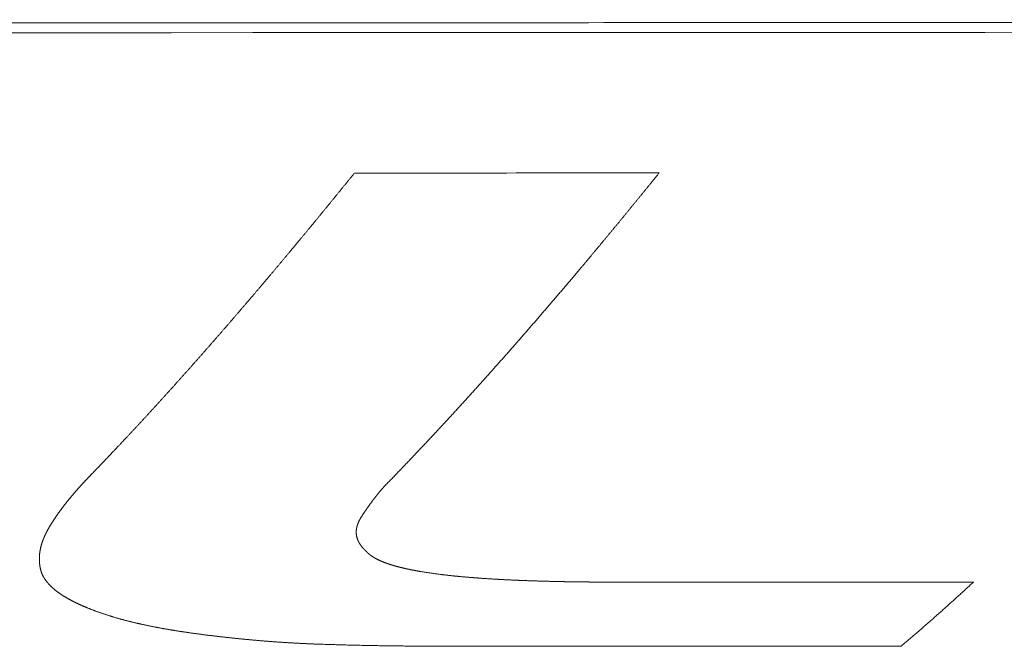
# Model space of a CAD drawing. Header units: millimetres. Extents: x 0 to 594, y 0 to 420.
# Tile 316 of 656: x 291.57 to 295.14, y 262.51 to 264.78. Entities that reach past the tile are written whole.
import ezdxf

# ---------------------------------------------------------------- set-up
doc = ezdxf.new("R2010")
doc.units = ezdxf.units.MM
doc.layers.add('1', color=7, linetype='Continuous', true_color=0xffffff)

msp = doc.modelspace()

# ---------------------------------------------------------------- linework, layer by layer
at = {"layer": '1', "color": 155, "linetype": 'Continuous', "lineweight": 13}
for points, knots in [([(282.0682, 264.7692), (283.6446, 264.7699), (286.7975, 264.7712), (291.1329, 264.773), (295.074, 264.7747), (299.4092, 264.7765), (304.5326, 264.7786), (310.0502, 264.7808), (315.1738, 264.7829), (318.3267, 264.7842), (319.9031, 264.7849)], [0, 0, 0, 0, 0.125, 0.25, 0.343754, 0.4375, 0.593746, 0.75, 0.875, 1, 1, 1, 1]), ([(291.8196, 263.1253), (291.8218, 263.1276), (291.8262, 263.1321), (291.8327, 263.1389), (291.8392, 263.1456), (291.8458, 263.1524), (291.8523, 263.1592), (291.8588, 263.166), (291.8654, 263.1728), (291.8719, 263.1797), (291.8784, 263.1865), (291.8849, 263.1934), (291.8915, 263.2002), (291.898, 263.2071), (291.9045, 263.214), (291.9111, 263.2209), (291.9176, 263.2278), (291.9241, 263.2347), (291.9307, 263.2417), (291.9372, 263.2486), (291.9438, 263.2556), (291.9503, 263.2625), (291.9568, 263.2695), (291.9634, 263.2765), (291.9699, 263.2835), (291.9764, 263.2905), (291.983, 263.2975), (291.9895, 263.3046), (291.9961, 263.3116), (292.0026, 263.3187), (292.0091, 263.3258), (292.0157, 263.3329), (292.0222, 263.3399), (292.0288, 263.3471), (292.0353, 263.3542), (292.0419, 263.3613), (292.0484, 263.3684), (292.0549, 263.3756), (292.0615, 263.3827), (292.068, 263.3899), (292.0746, 263.3971), (292.0811, 263.4043), (292.0877, 263.4115), (292.0942, 263.4187), (292.1008, 263.426), (292.1073, 263.4332), (292.1139, 263.4404), (292.1204, 263.4477), (292.127, 263.455), (292.1336, 263.4623), (292.1401, 263.4696), (292.1467, 263.4769), (292.1532, 263.4842), (292.1598, 263.4915), (292.1663, 263.4989), (292.1729, 263.5062), (292.1795, 263.5136), (292.186, 263.5209), (292.1926, 263.5283), (292.1992, 263.5357), (292.2057, 263.5431), (292.2123, 263.5505), (292.2189, 263.558), (292.2254, 263.5654), (292.232, 263.5729), (292.2386, 263.5803), (292.2451, 263.5878), (292.2517, 263.5953), (292.2583, 263.6028), (292.2649, 263.6103), (292.2714, 263.6178), (292.278, 263.6253), (292.2846, 263.6328), (292.2912, 263.6404), (292.2978, 263.648), (292.3043, 263.6555), (292.3109, 263.6631), (292.3175, 263.6707), (292.3241, 263.6783), (292.3307, 263.6859), (292.3373, 263.6935), (292.3439, 263.7012), (292.3505, 263.7088), (292.3571, 263.7164), (292.3637, 263.7241), (292.3702, 263.7318), (292.3768, 263.7395), (292.3834, 263.7472), (292.39, 263.7549), (292.3967, 263.7626), (292.4033, 263.7703), (292.4099, 263.778), (292.4165, 263.7858), (292.4231, 263.7936), (292.4297, 263.8013), (292.4363, 263.8091), (292.4429, 263.8169), (292.4495, 263.8247), (292.4561, 263.8325), (292.4628, 263.8403), (292.4694, 263.8482), (292.476, 263.856), (292.4826, 263.8638), (292.4892, 263.8717), (292.4959, 263.8796), (292.5025, 263.8875), (292.5091, 263.8954), (292.5158, 263.9033), (292.5224, 263.9112), (292.529, 263.9191), (292.5357, 263.927), (292.5423, 263.935), (292.549, 263.9429), (292.5556, 263.9509), (292.5622, 263.9589), (292.5689, 263.9668), (292.5755, 263.9748), (292.5822, 263.9828), (292.5888, 263.9908), (292.5955, 263.9989), (292.6021, 264.0069), (292.6088, 264.015), (292.6155, 264.023), (292.6221, 264.0311), (292.6288, 264.0391), (292.6355, 264.0472), (292.6421, 264.0553), (292.6488, 264.0634), (292.6555, 264.0715), (292.6621, 264.0797), (292.6688, 264.0878), (292.6755, 264.0959), (292.6822, 264.1041), (292.6888, 264.1122), (292.6955, 264.1204), (292.7022, 264.1286), (292.7089, 264.1368), (292.7156, 264.145), (292.7223, 264.1532), (292.729, 264.1614), (292.7357, 264.1697), (292.7424, 264.1779), (292.7491, 264.1861), (292.7558, 264.1944), (292.7625, 264.2027), (292.7692, 264.2109), (292.7759, 264.2192), (292.7804, 264.2248), (292.7826, 264.2275)], [0, 0, 0, 0, 0.006849, 0.013699, 0.020548, 0.027397, 0.034247, 0.041096, 0.047945, 0.054795, 0.061644, 0.068493, 0.075343, 0.082192, 0.089041, 0.095891, 0.10274, 0.10959, 0.116439, 0.123288, 0.130138, 0.136987, 0.143836, 0.150686, 0.157535, 0.164385, 0.171234, 0.178083, 0.184933, 0.191782, 0.198632, 0.205481, 0.21233, 0.21918, 0.226029, 0.232879, 0.239728, 0.246577, 0.253427, 0.260276, 0.267125, 0.273975, 0.280824, 0.287674, 0.294523, 0.301372, 0.308222, 0.315071, 0.321921, 0.32877, 0.335619, 0.342469, 0.349318, 0.356168, 0.363017, 0.369866, 0.376716, 0.383565, 0.390414, 0.397264, 0.404113, 0.410962, 0.417812, 0.424661, 0.431511, 0.43836, 0.445209, 0.452059, 0.458908, 0.465757, 0.472607, 0.479456, 0.486305, 0.493155, 0.500004, 0.506853, 0.513703, 0.520552, 0.527401, 0.534251, 0.5411, 0.547949, 0.554798, 0.561648, 0.568497, 0.575346, 0.582196, 0.589045, 0.595894, 0.602743, 0.609593, 0.616442, 0.623291, 0.630141, 0.63699, 0.643839, 0.650688, 0.657538, 0.664387, 0.671236, 0.678085, 0.684935, 0.691784, 0.698633, 0.705482, 0.712332, 0.719181, 0.72603, 0.732879, 0.739729, 0.746578, 0.753427, 0.760276, 0.767125, 0.773975, 0.780824, 0.787673, 0.794522, 0.801372, 0.808221, 0.81507, 0.821919, 0.828769, 0.835618, 0.842467, 0.849316, 0.856165, 0.863015, 0.869864, 0.876713, 0.883562, 0.890412, 0.897261, 0.90411, 0.910959, 0.917809, 0.924658, 0.931507, 0.938356, 0.945206, 0.952055, 0.958904, 0.965754, 0.972603, 0.979452, 0.986301, 0.993151, 1, 1, 1, 1]), ([(293.89, 264.2281), (293.8879, 264.2255), (293.8838, 264.2204), (293.8776, 264.2127), (293.8714, 264.205), (293.8652, 264.1974), (293.859, 264.1897), (293.8528, 264.1821), (293.8466, 264.1745), (293.8403, 264.1669), (293.8341, 264.1592), (293.8279, 264.1516), (293.8218, 264.144), (293.8156, 264.1365), (293.8094, 264.1289), (293.8032, 264.1213), (293.797, 264.1137), (293.7908, 264.1062), (293.7846, 264.0986), (293.7784, 264.0911), (293.7722, 264.0836), (293.7661, 264.076), (293.7599, 264.0685), (293.7537, 264.061), (293.7475, 264.0535), (293.7414, 264.046), (293.7352, 264.0386), (293.729, 264.0311), (293.7228, 264.0236), (293.7167, 264.0162), (293.7105, 264.0087), (293.7043, 264.0013), (293.6982, 263.9939), (293.692, 263.9864), (293.6859, 263.979), (293.6797, 263.9716), (293.6736, 263.9642), (293.6674, 263.9569), (293.6612, 263.9495), (293.6551, 263.9421), (293.6489, 263.9348), (293.6428, 263.9274), (293.6367, 263.9201), (293.6305, 263.9127), (293.6244, 263.9054), (293.6182, 263.8981), (293.6121, 263.8908), (293.6059, 263.8835), (293.5998, 263.8762), (293.5937, 263.8689), (293.5875, 263.8616), (293.5814, 263.8544), (293.5753, 263.8471), (293.5691, 263.8399), (293.563, 263.8326), (293.5569, 263.8254), (293.5508, 263.8182), (293.5446, 263.811), (293.5385, 263.8038), (293.5324, 263.7966), (293.5263, 263.7894), (293.5201, 263.7822), (293.514, 263.7751), (293.5079, 263.7679), (293.5018, 263.7608), (293.4957, 263.7536), (293.4896, 263.7465), (293.4835, 263.7394), (293.4773, 263.7323), (293.4712, 263.7252), (293.4651, 263.7181), (293.459, 263.711), (293.4529, 263.7039), (293.4468, 263.6968), (293.4407, 263.6898), (293.4346, 263.6827), (293.4285, 263.6757), (293.4224, 263.6687), (293.4163, 263.6616), (293.4102, 263.6546), (293.4041, 263.6476), (293.398, 263.6406), (293.3919, 263.6337), (293.3858, 263.6267), (293.3797, 263.6197), (293.3737, 263.6128), (293.3676, 263.6058), (293.3615, 263.5989), (293.3554, 263.5919), (293.3493, 263.585), (293.3432, 263.5781), (293.3371, 263.5712), (293.331, 263.5643), (293.325, 263.5574), (293.3189, 263.5506), (293.3128, 263.5437), (293.3067, 263.5368), (293.3006, 263.53), (293.2946, 263.5232), (293.2885, 263.5163), (293.2824, 263.5095), (293.2763, 263.5027), (293.2703, 263.4959), (293.2642, 263.4891), (293.2581, 263.4823), (293.2521, 263.4756), (293.246, 263.4688), (293.2399, 263.4621), (293.2338, 263.4553), (293.2278, 263.4486), (293.2217, 263.4419), (293.2156, 263.4351), (293.2096, 263.4284), (293.2035, 263.4217), (293.1975, 263.4151), (293.1914, 263.4084), (293.1853, 263.4017), (293.1793, 263.3951), (293.1732, 263.3884), (293.1672, 263.3818), (293.1611, 263.3751), (293.155, 263.3685), (293.149, 263.3619), (293.1429, 263.3553), (293.1369, 263.3487), (293.1308, 263.3422), (293.1248, 263.3356), (293.1187, 263.329), (293.1126, 263.3225), (293.1066, 263.3159), (293.1005, 263.3094), (293.0945, 263.3029), (293.0884, 263.2964), (293.0824, 263.2899), (293.0763, 263.2834), (293.0703, 263.2769), (293.0642, 263.2704), (293.0582, 263.264), (293.0521, 263.2575), (293.0461, 263.2511), (293.0401, 263.2446), (293.034, 263.2382), (293.028, 263.2318), (293.0219, 263.2254), (293.0159, 263.219), (293.0098, 263.2126), (293.0038, 263.2062), (292.9998, 263.202), (292.9977, 263.1999)], [0, 0, 0, 0, 0.006849, 0.013699, 0.020548, 0.027397, 0.034247, 0.041096, 0.047945, 0.054794, 0.061644, 0.068493, 0.075342, 0.082191, 0.089041, 0.09589, 0.102739, 0.109588, 0.116438, 0.123287, 0.130136, 0.136986, 0.143835, 0.150684, 0.157533, 0.164383, 0.171232, 0.178081, 0.18493, 0.191779, 0.198629, 0.205478, 0.212327, 0.219176, 0.226026, 0.232875, 0.239724, 0.246573, 0.253423, 0.260272, 0.267121, 0.27397, 0.28082, 0.287669, 0.294518, 0.301367, 0.308217, 0.315066, 0.321915, 0.328764, 0.335614, 0.342463, 0.349312, 0.356162, 0.363011, 0.36986, 0.376709, 0.383559, 0.390408, 0.397257, 0.404107, 0.410956, 0.417805, 0.424654, 0.431504, 0.438353, 0.445202, 0.452052, 0.458901, 0.46575, 0.4726, 0.479449, 0.486298, 0.493147, 0.499997, 0.506846, 0.513695, 0.520545, 0.527394, 0.534243, 0.541093, 0.547942, 0.554791, 0.561641, 0.56849, 0.575339, 0.582189, 0.589038, 0.595887, 0.602737, 0.609586, 0.616436, 0.623285, 0.630134, 0.636984, 0.643833, 0.650682, 0.657532, 0.664381, 0.67123, 0.67808, 0.684929, 0.691779, 0.698628, 0.705477, 0.712327, 0.719176, 0.726025, 0.732875, 0.739724, 0.746574, 0.753423, 0.760272, 0.767122, 0.773971, 0.780821, 0.78767, 0.794519, 0.801369, 0.808218, 0.815067, 0.821917, 0.828766, 0.835616, 0.842465, 0.849314, 0.856164, 0.863013, 0.869862, 0.876712, 0.883561, 0.890411, 0.89726, 0.904109, 0.910959, 0.917808, 0.924657, 0.931507, 0.938356, 0.945205, 0.952055, 0.958904, 0.965753, 0.972603, 0.979452, 0.986301, 0.993151, 1, 1, 1, 1]), ([(292.9977, 263.1999), (292.9959, 263.1979), (292.9922, 263.194), (292.9866, 263.1881), (292.981, 263.1822), (292.9754, 263.1764), (292.9699, 263.1705), (292.9643, 263.1647), (292.9587, 263.1589), (292.9532, 263.153), (292.9476, 263.1472), (292.942, 263.1414), (292.9364, 263.1356), (292.9309, 263.1298), (292.9253, 263.1241), (292.9197, 263.1183), (292.9141, 263.1125), (292.9084, 263.1068), (292.9028, 263.1011), (292.899, 263.0973), (292.8971, 263.0954)], [0, 0, 0, 0, 0.055556, 0.111111, 0.166667, 0.222223, 0.277779, 0.333334, 0.38889, 0.444446, 0.500002, 0.555558, 0.611113, 0.666669, 0.722224, 0.777779, 0.833334, 0.888889, 0.944445, 1, 1, 1, 1]), ([(291.6737, 262.941), (291.6741, 262.9417), (291.675, 262.9432), (291.6763, 262.9454), (291.6777, 262.9476), (291.679, 262.9498), (291.6803, 262.952), (291.6817, 262.9541), (291.6831, 262.9563), (291.6845, 262.9585), (291.6858, 262.9607), (291.6873, 262.9629), (291.6887, 262.9651), (291.6901, 262.9673), (291.6915, 262.9695), (291.693, 262.9716), (291.6944, 262.9738), (291.6959, 262.976), (291.6974, 262.9782), (291.6989, 262.9804), (291.7004, 262.9826), (291.7019, 262.9847), (291.7034, 262.9869), (291.7049, 262.9891), (291.7065, 262.9913), (291.708, 262.9935), (291.7096, 262.9956), (291.7111, 262.9978), (291.7127, 263), (291.7143, 263.0022), (291.7159, 263.0044), (291.7175, 263.0065), (291.7191, 263.0087), (291.7208, 263.0109), (291.7224, 263.0131), (291.724, 263.0152), (291.7257, 263.0174), (291.7274, 263.0196), (291.7291, 263.0218), (291.7307, 263.0239), (291.7324, 263.0261), (291.7341, 263.0283), (291.7359, 263.0304), (291.7376, 263.0326), (291.7393, 263.0348), (291.741, 263.037), (291.7428, 263.0391), (291.7446, 263.0413), (291.7463, 263.0435), (291.7481, 263.0456), (291.7499, 263.0478), (291.7517, 263.05), (291.7535, 263.0521), (291.7553, 263.0543), (291.7571, 263.0565), (291.7589, 263.0586), (291.7608, 263.0608), (291.7626, 263.0629), (291.7645, 263.0651), (291.7663, 263.0673), (291.7682, 263.0694), (291.7701, 263.0716), (291.772, 263.0737), (291.7739, 263.0759), (291.7758, 263.0781), (291.7777, 263.0802), (291.7796, 263.0824), (291.7815, 263.0845), (291.7835, 263.0867), (291.7854, 263.0888), (291.7874, 263.091), (291.7893, 263.0931), (291.7913, 263.0953), (291.7933, 263.0974), (291.7953, 263.0996), (291.7973, 263.1017), (291.7993, 263.1039), (291.8013, 263.106), (291.8033, 263.1082), (291.8053, 263.1103), (291.8073, 263.1125), (291.8094, 263.1146), (291.8114, 263.1168), (291.8134, 263.1189), (291.8155, 263.1211), (291.8176, 263.1232), (291.8189, 263.1246), (291.8196, 263.1253)], [0, 0, 0, 0, 0.011764, 0.023528, 0.035292, 0.047055, 0.058818, 0.070581, 0.082343, 0.094105, 0.105867, 0.117628, 0.12939, 0.141151, 0.152912, 0.164673, 0.176434, 0.188195, 0.199956, 0.211717, 0.223477, 0.235238, 0.246999, 0.25876, 0.270521, 0.282283, 0.294044, 0.305805, 0.317567, 0.329329, 0.341091, 0.352853, 0.364615, 0.376377, 0.38814, 0.399903, 0.411666, 0.423429, 0.435192, 0.446956, 0.45872, 0.470484, 0.482249, 0.494013, 0.505778, 0.517543, 0.529308, 0.541074, 0.55284, 0.564606, 0.576372, 0.588138, 0.599905, 0.611672, 0.623439, 0.635206, 0.646973, 0.658741, 0.670508, 0.682276, 0.694044, 0.705812, 0.71758, 0.729349, 0.741117, 0.752885, 0.764654, 0.776422, 0.78819, 0.799959, 0.811727, 0.823496, 0.835264, 0.847032, 0.8588, 0.870568, 0.882336, 0.894104, 0.905871, 0.917638, 0.929405, 0.941172, 0.952938, 0.964704, 0.97647, 0.988235, 1, 1, 1, 1]), ([(292.8971, 263.0954), (292.8967, 263.0949), (292.8957, 263.0939), (292.8943, 263.0923), (292.8929, 263.0908), (292.8915, 263.0893), (292.8901, 263.0878), (292.8887, 263.0863), (292.8873, 263.0848), (292.886, 263.0833), (292.8846, 263.0817), (292.8833, 263.0802), (292.8819, 263.0787), (292.8806, 263.0772), (292.8793, 263.0756), (292.878, 263.0741), (292.8767, 263.0726), (292.8754, 263.071), (292.8741, 263.0695), (292.8728, 263.068), (292.8716, 263.0664), (292.8703, 263.0649), (292.8691, 263.0634), (292.8678, 263.0618), (292.8666, 263.0603), (292.8653, 263.0588), (292.8641, 263.0572), (292.8629, 263.0557), (292.8617, 263.0541), (292.8605, 263.0526), (292.8593, 263.0511), (292.8581, 263.0495), (292.8569, 263.048), (292.8557, 263.0464), (292.8545, 263.0449), (292.8534, 263.0433), (292.8522, 263.0418), (292.851, 263.0402), (292.8499, 263.0387), (292.8487, 263.0372), (292.8476, 263.0356), (292.8464, 263.0341), (292.8453, 263.0325), (292.8441, 263.031), (292.843, 263.0294), (292.8419, 263.0279), (292.8407, 263.0263), (292.8396, 263.0248), (292.8385, 263.0232), (292.8374, 263.0217), (292.8363, 263.0201), (292.8352, 263.0186), (292.8341, 263.017), (292.833, 263.0155), (292.8319, 263.0139), (292.8308, 263.0124), (292.8297, 263.0108), (292.8286, 263.0093), (292.8276, 263.0077), (292.8265, 263.0062), (292.8254, 263.0047), (292.8244, 263.0031), (292.8233, 263.0016), (292.8222, 263), (292.8212, 262.9985), (292.8201, 262.9969), (292.8191, 262.9954), (292.818, 262.9938), (292.817, 262.9923), (292.816, 262.9907), (292.8149, 262.9892), (292.8139, 262.9876), (292.8129, 262.9861), (292.8119, 262.9845), (292.8108, 262.983), (292.8098, 262.9814), (292.8091, 262.9804), (292.8088, 262.9799)], [0, 0, 0, 0, 0.013333, 0.026666, 0.039998, 0.05333, 0.066661, 0.079992, 0.093322, 0.106653, 0.119983, 0.133314, 0.146644, 0.159975, 0.173306, 0.186637, 0.199968, 0.2133, 0.226632, 0.239964, 0.253297, 0.26663, 0.279964, 0.293298, 0.306632, 0.319967, 0.333302, 0.346638, 0.359974, 0.37331, 0.386646, 0.399983, 0.413319, 0.426656, 0.439993, 0.45333, 0.466666, 0.480003, 0.493339, 0.506675, 0.520011, 0.533347, 0.546682, 0.560017, 0.573352, 0.586686, 0.600021, 0.613355, 0.626689, 0.640022, 0.653356, 0.666689, 0.680023, 0.693356, 0.706689, 0.720022, 0.733355, 0.746688, 0.76002, 0.773353, 0.786686, 0.800018, 0.813351, 0.826683, 0.840015, 0.853348, 0.86668, 0.880012, 0.893344, 0.906676, 0.920008, 0.933341, 0.946672, 0.960004, 0.973336, 0.986668, 1, 1, 1, 1]), ([(292.8088, 262.9799), (292.8086, 262.9795), (292.8081, 262.9788), (292.8074, 262.9777), (292.8067, 262.9767), (292.8061, 262.9756), (292.8054, 262.9745), (292.8048, 262.9734), (292.8041, 262.9723), (292.8035, 262.9712), (292.8029, 262.9701), (292.8023, 262.969), (292.8017, 262.9679), (292.8011, 262.9669), (292.8006, 262.9658), (292.8, 262.9647), (292.7995, 262.9636), (292.7989, 262.9625), (292.7984, 262.9614), (292.7979, 262.9603), (292.7974, 262.9592), (292.7969, 262.9581), (292.7965, 262.9569), (292.796, 262.9558), (292.7956, 262.9547), (292.7952, 262.9536), (292.7948, 262.9525), (292.7944, 262.9514), (292.794, 262.9503), (292.7936, 262.9492), (292.7932, 262.9481), (292.7929, 262.947), (292.7926, 262.9459), (292.7923, 262.9447), (292.792, 262.9436), (292.7917, 262.9425), (292.7914, 262.9414), (292.7911, 262.9403), (292.7909, 262.9392), (292.7907, 262.9381), (292.7905, 262.937), (292.7903, 262.9358), (292.7901, 262.9347), (292.7899, 262.9336), (292.7898, 262.9325), (292.7896, 262.9314), (292.7895, 262.9303), (292.7894, 262.9292), (292.7893, 262.928), (292.7892, 262.9269), (292.7892, 262.9258), (292.7891, 262.9247), (292.7891, 262.9236), (292.7891, 262.9225), (292.7891, 262.9214), (292.7892, 262.9203), (292.7892, 262.9191), (292.7893, 262.918), (292.7893, 262.9169), (292.7894, 262.9158), (292.7895, 262.9147), (292.7897, 262.9136), (292.7898, 262.9125), (292.79, 262.9114), (292.7902, 262.9103), (292.7904, 262.9092), (292.7906, 262.9081), (292.7908, 262.907), (292.7911, 262.9059), (292.7914, 262.9048), (292.7916, 262.9037), (292.792, 262.9026), (292.7923, 262.9015), (292.7926, 262.9004), (292.793, 262.8993), (292.7933, 262.8982), (292.7937, 262.8971), (292.7941, 262.896), (292.7946, 262.8949), (292.795, 262.8938), (292.7955, 262.8928), (292.7959, 262.8917), (292.7964, 262.8906), (292.7969, 262.8895), (292.7975, 262.8885), (292.798, 262.8874), (292.7986, 262.8863), (292.7991, 262.8853), (292.7997, 262.8842), (292.8003, 262.8831), (292.801, 262.8821), (292.8016, 262.881), (292.8023, 262.88), (292.8029, 262.8789), (292.8036, 262.8779), (292.8043, 262.8768), (292.805, 262.8758), (292.8058, 262.8747), (292.8065, 262.8737), (292.8073, 262.8727), (292.8081, 262.8716), (292.8089, 262.8706), (292.8097, 262.8696), (292.8105, 262.8686), (292.8114, 262.8675), (292.8122, 262.8665), (292.8131, 262.8655), (292.814, 262.8645), (292.8149, 262.8635), (292.8158, 262.8625), (292.8168, 262.8615), (292.8177, 262.8605), (292.8187, 262.8596), (292.8197, 262.8586), (292.8207, 262.8576), (292.8217, 262.8566), (292.8227, 262.8556), (292.8238, 262.8547), (292.8248, 262.8537), (292.8259, 262.8528), (292.8266, 262.8521), (292.827, 262.8518)], [0, 0, 0, 0, 0.008409, 0.01682, 0.025233, 0.033648, 0.042066, 0.050484, 0.058904, 0.067326, 0.075748, 0.084171, 0.092595, 0.101019, 0.109444, 0.117869, 0.126294, 0.134718, 0.143143, 0.151567, 0.15999, 0.168413, 0.176835, 0.185256, 0.193676, 0.202095, 0.210513, 0.21893, 0.227345, 0.235759, 0.244172, 0.252583, 0.260992, 0.2694, 0.277807, 0.286211, 0.294614, 0.303016, 0.311416, 0.319814, 0.32821, 0.336606, 0.344999, 0.353391, 0.361782, 0.370171, 0.378559, 0.386946, 0.395332, 0.403716, 0.4121, 0.420483, 0.428866, 0.437248, 0.44563, 0.454011, 0.462393, 0.470775, 0.479157, 0.48754, 0.495923, 0.504308, 0.512694, 0.521081, 0.529469, 0.537858, 0.546249, 0.55464, 0.563033, 0.571427, 0.579822, 0.588218, 0.596615, 0.605013, 0.613412, 0.621812, 0.630213, 0.638614, 0.647017, 0.65542, 0.663824, 0.672229, 0.680635, 0.689041, 0.697447, 0.705854, 0.714262, 0.72267, 0.731078, 0.739487, 0.747896, 0.756305, 0.764714, 0.773124, 0.781533, 0.789942, 0.798352, 0.806761, 0.815169, 0.823578, 0.831986, 0.840394, 0.848802, 0.857208, 0.865615, 0.874021, 0.882426, 0.89083, 0.899234, 0.907636, 0.916038, 0.924439, 0.932839, 0.941238, 0.949636, 0.958033, 0.966429, 0.974824, 0.983217, 0.991609, 1, 1, 1, 1]), ([(291.6434, 262.782), (291.6433, 262.7824), (291.6431, 262.7833), (291.6427, 262.7846), (291.6424, 262.7859), (291.642, 262.7872), (291.6417, 262.7885), (291.6414, 262.7899), (291.6411, 262.7912), (291.6409, 262.7925), (291.6406, 262.7938), (291.6403, 262.7951), (291.6401, 262.7964), (291.6398, 262.7978), (291.6396, 262.7991), (291.6394, 262.8004), (291.6392, 262.8017), (291.639, 262.8031), (291.6388, 262.8044), (291.6387, 262.8057), (291.6385, 262.807), (291.6384, 262.8084), (291.6382, 262.8097), (291.6381, 262.811), (291.638, 262.8123), (291.6379, 262.8137), (291.6378, 262.815), (291.6377, 262.8163), (291.6377, 262.8177), (291.6376, 262.819), (291.6376, 262.8203), (291.6375, 262.8217), (291.6375, 262.823), (291.6375, 262.8244), (291.6375, 262.8257), (291.6375, 262.827), (291.6375, 262.8284), (291.6376, 262.8297), (291.6376, 262.831), (291.6377, 262.8324), (291.6377, 262.8337), (291.6378, 262.8351), (291.6379, 262.8364), (291.638, 262.8378), (291.6381, 262.8391), (291.6382, 262.8404), (291.6383, 262.8418), (291.6384, 262.8431), (291.6386, 262.8445), (291.6387, 262.8458), (291.6389, 262.8472), (291.6391, 262.8485), (291.6393, 262.8498), (291.6395, 262.8512), (291.6397, 262.8525), (291.6399, 262.8539), (291.6401, 262.8552), (291.6403, 262.8566), (291.6406, 262.8579), (291.6408, 262.8593), (291.6411, 262.8606), (291.6414, 262.862), (291.6417, 262.8633), (291.642, 262.8646), (291.6423, 262.866), (291.6426, 262.8673), (291.6429, 262.8687), (291.6433, 262.87), (291.6436, 262.8714), (291.644, 262.8727), (291.6443, 262.8741), (291.6447, 262.8754), (291.6451, 262.8768), (291.6455, 262.8781), (291.6459, 262.8794), (291.6463, 262.8808), (291.6467, 262.8821), (291.6471, 262.8835), (291.6476, 262.8848), (291.648, 262.8862), (291.6485, 262.8875), (291.6489, 262.8889), (291.6494, 262.8902), (291.6499, 262.8915), (291.6504, 262.8929), (291.6509, 262.8942), (291.6514, 262.8956), (291.6519, 262.8969), (291.6525, 262.8983), (291.653, 262.8996), (291.6535, 262.9009), (291.6541, 262.9023), (291.6547, 262.9036), (291.6552, 262.905), (291.6558, 262.9063), (291.6564, 262.9076), (291.657, 262.909), (291.6576, 262.9103), (291.6582, 262.9117), (291.6588, 262.913), (291.6595, 262.9143), (291.6601, 262.9157), (291.6608, 262.917), (291.6614, 262.9184), (291.6621, 262.9197), (291.6627, 262.921), (291.6634, 262.9224), (291.6641, 262.9237), (291.6648, 262.925), (291.6655, 262.9264), (291.6662, 262.9277), (291.6669, 262.929), (291.6676, 262.9304), (291.6684, 262.9317), (291.6691, 262.933), (291.6699, 262.9344), (291.6706, 262.9357), (291.6714, 262.937), (291.6722, 262.9384), (291.6729, 262.9397), (291.6735, 262.9406), (291.6737, 262.941)], [0, 0, 0, 0, 0.008403, 0.016805, 0.025208, 0.03361, 0.042012, 0.050414, 0.058815, 0.067217, 0.075619, 0.08402, 0.092422, 0.100823, 0.109224, 0.117626, 0.126028, 0.134429, 0.142831, 0.151233, 0.159634, 0.168036, 0.176439, 0.184841, 0.193243, 0.201646, 0.210048, 0.218451, 0.226854, 0.235257, 0.243661, 0.252064, 0.260468, 0.268871, 0.277275, 0.285679, 0.294083, 0.302488, 0.310892, 0.319297, 0.327701, 0.336106, 0.344511, 0.352916, 0.361321, 0.369726, 0.378131, 0.386536, 0.394941, 0.403345, 0.41175, 0.420155, 0.42856, 0.436964, 0.445369, 0.453773, 0.462177, 0.470581, 0.478985, 0.487388, 0.495792, 0.504194, 0.512597, 0.520999, 0.529401, 0.537803, 0.546204, 0.554606, 0.563007, 0.571408, 0.579809, 0.58821, 0.596611, 0.605013, 0.613414, 0.621815, 0.630216, 0.638617, 0.647019, 0.65542, 0.663822, 0.672224, 0.680626, 0.689028, 0.69743, 0.705833, 0.714235, 0.722638, 0.731041, 0.739444, 0.747848, 0.756252, 0.764655, 0.773059, 0.781464, 0.789868, 0.798272, 0.806677, 0.815082, 0.823487, 0.831892, 0.840298, 0.848703, 0.857109, 0.865514, 0.87392, 0.882326, 0.890731, 0.899137, 0.907543, 0.915949, 0.924355, 0.93276, 0.941166, 0.949571, 0.957977, 0.966382, 0.974787, 0.983191, 0.991596, 1, 1, 1, 1]), ([(292.827, 262.8518), (292.8272, 262.8516), (292.8276, 262.8512), (292.8281, 262.8505), (292.8287, 262.8499), (292.8293, 262.8493), (292.8299, 262.8487), (292.8306, 262.848), (292.8312, 262.8474), (292.8318, 262.8468), (292.8325, 262.8462), (292.8331, 262.8456), (292.8338, 262.845), (292.8345, 262.8444), (292.8352, 262.8438), (292.8359, 262.8432), (292.8366, 262.8426), (292.8373, 262.842), (292.838, 262.8414), (292.8388, 262.8408), (292.8395, 262.8402), (292.8402, 262.8396), (292.841, 262.8391), (292.8418, 262.8385), (292.8426, 262.8379), (292.8433, 262.8373), (292.8441, 262.8368), (292.8449, 262.8362), (292.8457, 262.8357), (292.8466, 262.8351), (292.8474, 262.8345), (292.8482, 262.834), (292.8491, 262.8334), (292.8499, 262.8329), (292.8508, 262.8324), (292.8516, 262.8318), (292.8525, 262.8313), (292.8534, 262.8308), (292.8543, 262.8302), (292.8552, 262.8297), (292.8561, 262.8292), (292.857, 262.8287), (292.8579, 262.8281), (292.8588, 262.8276), (292.8598, 262.8271), (292.8607, 262.8266), (292.8616, 262.8261), (292.8626, 262.8256), (292.8636, 262.8251), (292.8645, 262.8246), (292.8655, 262.8241), (292.8665, 262.8236), (292.8675, 262.8231), (292.8684, 262.8226), (292.8694, 262.8221), (292.8704, 262.8217), (292.8715, 262.8212), (292.8725, 262.8207), (292.8735, 262.8202), (292.8745, 262.8198), (292.8755, 262.8193), (292.8766, 262.8188), (292.8776, 262.8184), (292.8787, 262.8179), (292.8797, 262.8174), (292.8808, 262.817), (292.8819, 262.8165), (292.8829, 262.8161), (292.884, 262.8156), (292.8851, 262.8152), (292.8862, 262.8148), (292.8873, 262.8143), (292.8883, 262.8139), (292.8894, 262.8135), (292.8906, 262.813), (292.8917, 262.8126), (292.8928, 262.8122), (292.8939, 262.8117), (292.895, 262.8113), (292.8961, 262.8109), (292.8973, 262.8105), (292.8984, 262.8101), (292.8996, 262.8097), (292.9007, 262.8093), (292.9019, 262.8089), (292.903, 262.8085), (292.9042, 262.8081), (292.9053, 262.8077), (292.9065, 262.8073), (292.9077, 262.8069), (292.9088, 262.8065), (292.91, 262.8061), (292.9112, 262.8057), (292.9124, 262.8053), (292.9136, 262.8049), (292.9148, 262.8046), (292.916, 262.8042), (292.9172, 262.8038), (292.9184, 262.8034), (292.9196, 262.8031), (292.9208, 262.8027), (292.922, 262.8023), (292.9232, 262.802), (292.9244, 262.8016), (292.9256, 262.8013), (292.9269, 262.8009), (292.9281, 262.8005), (292.9293, 262.8002), (292.9306, 262.7998), (292.9318, 262.7995), (292.933, 262.7992), (292.9343, 262.7988), (292.9355, 262.7985), (292.9368, 262.7981), (292.938, 262.7978), (292.9393, 262.7975), (292.9405, 262.7971), (292.9418, 262.7968), (292.943, 262.7965), (292.9443, 262.7961), (292.9455, 262.7958), (292.9468, 262.7955), (292.9481, 262.7952), (292.9493, 262.7949), (292.9506, 262.7945), (292.9519, 262.7942), (292.9532, 262.7939), (292.9544, 262.7936), (292.9557, 262.7933), (292.957, 262.793), (292.9583, 262.7927), (292.9596, 262.7924), (292.9608, 262.7921), (292.9621, 262.7918), (292.9634, 262.7915), (292.9647, 262.7912), (292.966, 262.7909), (292.9673, 262.7906), (292.9686, 262.7903), (292.9699, 262.79), (292.9712, 262.7897), (292.9725, 262.7894), (292.9738, 262.7892), (292.9751, 262.7889), (292.9764, 262.7886), (292.9777, 262.7883), (292.979, 262.788), (292.9803, 262.7878), (292.9816, 262.7875), (292.9829, 262.7872), (292.9842, 262.787), (292.9855, 262.7867), (292.9869, 262.7864), (292.9882, 262.7862), (292.9895, 262.7859), (292.9908, 262.7856), (292.9921, 262.7854), (292.9934, 262.7851), (292.9948, 262.7849), (292.9961, 262.7846), (292.9974, 262.7844), (292.9987, 262.7841), (293, 262.7839), (293.0014, 262.7836), (293.0027, 262.7834), (293.004, 262.7831), (293.0053, 262.7829), (293.0067, 262.7826), (293.008, 262.7824), (293.0093, 262.7821), (293.0107, 262.7819), (293.012, 262.7817), (293.0133, 262.7814), (293.0147, 262.7812), (293.016, 262.781), (293.0173, 262.7807), (293.0186, 262.7805), (293.02, 262.7803), (293.0233, 262.7797), (293.0285, 262.7788), (293.0356, 262.7777), (293.0428, 262.7765), (293.05, 262.7754), (293.0573, 262.7743), (293.0645, 262.7733), (293.0718, 262.7723), (293.0791, 262.7713), (293.0864, 262.7703), (293.0938, 262.7694), (293.0987, 262.7688), (293.1011, 262.7685)], [0, 0, 0, 0, 0.004265, 0.008526, 0.012782, 0.017034, 0.021282, 0.025527, 0.029767, 0.034005, 0.038239, 0.042471, 0.046699, 0.050926, 0.055149, 0.059371, 0.06359, 0.067808, 0.072024, 0.076238, 0.080451, 0.084662, 0.088873, 0.093082, 0.09729, 0.101498, 0.105705, 0.109911, 0.114118, 0.118323, 0.122529, 0.126734, 0.13094, 0.135145, 0.139351, 0.143556, 0.147762, 0.151969, 0.156176, 0.160383, 0.164591, 0.1688, 0.173009, 0.177219, 0.181429, 0.18564, 0.189853, 0.194066, 0.198279, 0.202494, 0.20671, 0.210926, 0.215144, 0.219362, 0.223581, 0.227802, 0.232023, 0.236245, 0.240468, 0.244692, 0.248916, 0.253142, 0.257369, 0.261596, 0.265824, 0.270054, 0.274284, 0.278516, 0.282749, 0.286983, 0.291218, 0.295454, 0.299691, 0.30393, 0.30817, 0.312411, 0.316654, 0.320898, 0.325143, 0.329389, 0.333636, 0.337885, 0.342135, 0.346387, 0.350639, 0.354893, 0.359148, 0.363405, 0.367662, 0.371921, 0.37618, 0.380441, 0.384703, 0.388966, 0.39323, 0.397495, 0.401761, 0.406027, 0.410295, 0.414564, 0.418833, 0.423103, 0.427373, 0.431645, 0.435917, 0.440189, 0.444462, 0.448735, 0.453009, 0.457283, 0.461557, 0.465831, 0.470106, 0.47438, 0.478655, 0.482929, 0.487203, 0.491477, 0.495751, 0.500024, 0.504296, 0.508569, 0.512841, 0.517112, 0.521383, 0.525653, 0.529923, 0.534193, 0.538462, 0.542731, 0.546999, 0.551267, 0.555534, 0.559801, 0.564067, 0.568333, 0.572598, 0.576863, 0.581128, 0.585392, 0.589655, 0.593918, 0.59818, 0.602442, 0.606703, 0.610964, 0.615224, 0.619483, 0.623742, 0.628, 0.632257, 0.636514, 0.640769, 0.645025, 0.649279, 0.653533, 0.657785, 0.662037, 0.666288, 0.670539, 0.674788, 0.679036, 0.683283, 0.68753, 0.691775, 0.696019, 0.700262, 0.704504, 0.708745, 0.712985, 0.717223, 0.72146, 0.725696, 0.729931, 0.734164, 0.738396, 0.742626, 0.746855, 0.751082, 0.773731, 0.796345, 0.818936, 0.841513, 0.864087, 0.886667, 0.909264, 0.931886, 0.954543, 0.977245, 1, 1, 1, 1]), ([(291.8084, 262.6491), (291.8076, 262.6494), (291.8061, 262.6501), (291.8038, 262.651), (291.8015, 262.652), (291.7992, 262.653), (291.7969, 262.654), (291.7947, 262.655), (291.7924, 262.656), (291.7901, 262.657), (291.7879, 262.658), (291.7857, 262.659), (291.7834, 262.66), (291.7812, 262.6611), (291.779, 262.6621), (291.7768, 262.6631), (291.7746, 262.6642), (291.7725, 262.6652), (291.7703, 262.6663), (291.7682, 262.6673), (291.766, 262.6684), (291.7639, 262.6694), (291.7618, 262.6705), (291.7597, 262.6716), (291.7576, 262.6727), (291.7555, 262.6737), (291.7534, 262.6748), (291.7514, 262.6759), (291.7493, 262.677), (291.7473, 262.6781), (291.7453, 262.6792), (291.7433, 262.6803), (291.7413, 262.6815), (291.7393, 262.6826), (291.7373, 262.6837), (291.7354, 262.6849), (291.7334, 262.686), (291.7315, 262.6871), (291.7296, 262.6883), (291.7277, 262.6895), (291.7259, 262.6906), (291.724, 262.6918), (291.7221, 262.693), (291.7203, 262.6941), (291.7185, 262.6953), (291.7167, 262.6965), (291.7149, 262.6977), (291.7131, 262.6989), (291.7114, 262.7001), (291.7097, 262.7013), (291.7079, 262.7026), (291.7062, 262.7038), (291.7046, 262.705), (291.7029, 262.7063), (291.7013, 262.7075), (291.6996, 262.7088), (291.698, 262.71), (291.6964, 262.7113), (291.6948, 262.7125), (291.6933, 262.7138), (291.6917, 262.7151), (291.6902, 262.7164), (291.6887, 262.7177), (291.6872, 262.719), (291.6858, 262.7203), (291.6843, 262.7216), (291.6829, 262.7229), (291.6815, 262.7242), (291.6801, 262.7255), (291.6788, 262.7268), (291.6774, 262.7282), (291.6761, 262.7295), (291.6748, 262.7308), (291.6735, 262.7322), (291.6723, 262.7335), (291.671, 262.7349), (291.6698, 262.7363), (291.6686, 262.7376), (291.6675, 262.739), (291.6663, 262.7404), (291.6652, 262.7418), (291.6641, 262.7431), (291.663, 262.7445), (291.6619, 262.7459), (291.6609, 262.7473), (291.6599, 262.7487), (291.6589, 262.7501), (291.6579, 262.7515), (291.657, 262.7529), (291.6561, 262.7544), (291.6552, 262.7558), (291.6543, 262.7572), (291.6535, 262.7586), (291.6526, 262.7601), (291.6518, 262.7615), (291.6511, 262.763), (291.6503, 262.7644), (291.6496, 262.7658), (291.6489, 262.7673), (291.6482, 262.7688), (291.6476, 262.7702), (291.647, 262.7717), (291.6464, 262.7731), (291.6458, 262.7746), (291.6453, 262.7761), (291.6448, 262.7776), (291.6443, 262.779), (291.6438, 262.7805), (291.6436, 262.7815), (291.6434, 262.782)], [0, 0, 0, 0, 0.009356, 0.018713, 0.028071, 0.03743, 0.04679, 0.05615, 0.065511, 0.074872, 0.084233, 0.093594, 0.102955, 0.112316, 0.121676, 0.131036, 0.140395, 0.149754, 0.159112, 0.168469, 0.177825, 0.187181, 0.196535, 0.205888, 0.21524, 0.224591, 0.233941, 0.24329, 0.252637, 0.261983, 0.271329, 0.280672, 0.290015, 0.299357, 0.308697, 0.318036, 0.327375, 0.336712, 0.346049, 0.355385, 0.36472, 0.374055, 0.383389, 0.392723, 0.402057, 0.41139, 0.420724, 0.430058, 0.439392, 0.448727, 0.458062, 0.467399, 0.476737, 0.486076, 0.495417, 0.50476, 0.514105, 0.523451, 0.532799, 0.542148, 0.551499, 0.560851, 0.570203, 0.579556, 0.58891, 0.598264, 0.607618, 0.616973, 0.626328, 0.635682, 0.645036, 0.65439, 0.663744, 0.673096, 0.682449, 0.6918, 0.701151, 0.710501, 0.719851, 0.729199, 0.738546, 0.747893, 0.757238, 0.766582, 0.775925, 0.785268, 0.794609, 0.803949, 0.813288, 0.822626, 0.831964, 0.8413, 0.850636, 0.859971, 0.869305, 0.878639, 0.887973, 0.897306, 0.90664, 0.915973, 0.925306, 0.93464, 0.943974, 0.953309, 0.962644, 0.971981, 0.981319, 0.990659, 1, 1, 1, 1]), ([(293.1011, 262.7685), (293.1024, 262.7683), (293.1049, 262.768), (293.1087, 262.7676), (293.1125, 262.7671), (293.1163, 262.7667), (293.1201, 262.7663), (293.1239, 262.7658), (293.1277, 262.7654), (293.1315, 262.765), (293.1353, 262.7646), (293.1391, 262.7642), (293.1429, 262.7638), (293.1468, 262.7634), (293.1506, 262.763), (293.1544, 262.7626), (293.1582, 262.7622), (293.1621, 262.7619), (293.1659, 262.7615), (293.1697, 262.7611), (293.1735, 262.7608), (293.1774, 262.7604), (293.1812, 262.7601), (293.1851, 262.7598), (293.1889, 262.7594), (293.1927, 262.7591), (293.1966, 262.7588), (293.2004, 262.7584), (293.2043, 262.7581), (293.2081, 262.7578), (293.212, 262.7575), (293.2159, 262.7572), (293.2197, 262.7569), (293.2236, 262.7566), (293.2274, 262.7563), (293.2313, 262.756), (293.2351, 262.7557), (293.239, 262.7555), (293.2429, 262.7552), (293.2467, 262.7549), (293.2506, 262.7547), (293.2545, 262.7544), (293.2583, 262.7541), (293.2622, 262.7539), (293.2661, 262.7536), (293.2699, 262.7534), (293.2738, 262.7531), (293.2777, 262.7529), (293.2816, 262.7527), (293.2854, 262.7524), (293.2893, 262.7522), (293.2932, 262.752), (293.2971, 262.7517), (293.3009, 262.7515), (293.3048, 262.7513), (293.3087, 262.7511), (293.3126, 262.7509), (293.3164, 262.7507), (293.3203, 262.7504), (293.3242, 262.7502), (293.3281, 262.75), (293.332, 262.7499), (293.3358, 262.7497), (293.3397, 262.7495), (293.3436, 262.7493), (293.3475, 262.7491), (293.3514, 262.7489), (293.3553, 262.7487), (293.3591, 262.7486), (293.363, 262.7484), (293.3669, 262.7482), (293.3708, 262.748), (293.3747, 262.7479), (293.3786, 262.7477), (293.3825, 262.7475), (293.3864, 262.7474), (293.3902, 262.7472), (293.3941, 262.7471), (293.398, 262.7469), (293.4019, 262.7468), (293.4058, 262.7466), (293.4097, 262.7465), (293.4136, 262.7463), (293.4175, 262.7462), (293.4214, 262.7461), (293.4253, 262.7459), (293.4292, 262.7458), (293.4331, 262.7457), (293.437, 262.7455), (293.4409, 262.7454), (293.4448, 262.7453), (293.4486, 262.7452), (293.4525, 262.7451), (293.4564, 262.7449), (293.4603, 262.7448), (293.4642, 262.7447), (293.4681, 262.7446), (293.472, 262.7445), (293.4759, 262.7444), (293.4798, 262.7443), (293.4837, 262.7442), (293.4876, 262.7441), (293.4915, 262.744), (293.4954, 262.7439), (293.4993, 262.7438), (293.5032, 262.7437), (293.5071, 262.7436), (293.511, 262.7435), (293.5149, 262.7434), (293.5188, 262.7433), (293.5227, 262.7432), (293.5266, 262.7432), (293.5305, 262.7431), (293.5344, 262.743), (293.5383, 262.7429), (293.5423, 262.7429), (293.5462, 262.7428), (293.5501, 262.7427), (293.554, 262.7426), (293.5579, 262.7426), (293.5618, 262.7425), (293.5657, 262.7425), (293.5696, 262.7424), (293.5735, 262.7423), (293.5774, 262.7423), (293.5813, 262.7422), (293.5852, 262.7422), (293.5891, 262.7421), (293.593, 262.7421), (293.5969, 262.742), (293.6008, 262.742), (293.6047, 262.7419), (293.6086, 262.7419), (293.6125, 262.7418), (293.6164, 262.7418), (293.6203, 262.7418), (293.6242, 262.7417), (293.6282, 262.7417), (293.6321, 262.7416), (293.636, 262.7416), (293.6399, 262.7416), (293.6438, 262.7416), (293.6477, 262.7415), (293.6516, 262.7415), (293.6555, 262.7415), (293.6594, 262.7414), (293.6633, 262.7414), (293.6672, 262.7414), (293.6711, 262.7414), (293.675, 262.7414), (293.6789, 262.7414), (293.6828, 262.7413), (293.6867, 262.7413), (293.6906, 262.7413), (293.6945, 262.7413), (293.6985, 262.7413), (293.7024, 262.7413), (293.7063, 262.7413), (293.7102, 262.7413), (293.7141, 262.7413), (293.718, 262.7413), (293.7219, 262.7413), (293.7245, 262.7413), (293.7258, 262.7413)], [0, 0, 0, 0, 0.006213, 0.012425, 0.018638, 0.02485, 0.031062, 0.037275, 0.043487, 0.0497, 0.055912, 0.062125, 0.068338, 0.074551, 0.080764, 0.086977, 0.093191, 0.099404, 0.105618, 0.111832, 0.118045, 0.12426, 0.130474, 0.136688, 0.142903, 0.149117, 0.155332, 0.161546, 0.167761, 0.173976, 0.180191, 0.186405, 0.19262, 0.198834, 0.205049, 0.211263, 0.217477, 0.223691, 0.229905, 0.236118, 0.242331, 0.248544, 0.254756, 0.260968, 0.26718, 0.273391, 0.279602, 0.285812, 0.292022, 0.298232, 0.304442, 0.310652, 0.316861, 0.32307, 0.329279, 0.335488, 0.341696, 0.347905, 0.354113, 0.360321, 0.36653, 0.372738, 0.378946, 0.385154, 0.391362, 0.39757, 0.403778, 0.409986, 0.416194, 0.422402, 0.42861, 0.434818, 0.441026, 0.447235, 0.453443, 0.459651, 0.46586, 0.472068, 0.478277, 0.484486, 0.490694, 0.496903, 0.503112, 0.509322, 0.515531, 0.52174, 0.527949, 0.534159, 0.540369, 0.546578, 0.552788, 0.558998, 0.565208, 0.571419, 0.577629, 0.583839, 0.59005, 0.59626, 0.602471, 0.608682, 0.614893, 0.621104, 0.627315, 0.633526, 0.639737, 0.645948, 0.65216, 0.658371, 0.664583, 0.670795, 0.677006, 0.683218, 0.68943, 0.695642, 0.701854, 0.708066, 0.714278, 0.72049, 0.726702, 0.732915, 0.739127, 0.745339, 0.751551, 0.757764, 0.763976, 0.770189, 0.776401, 0.782613, 0.788826, 0.795038, 0.80125, 0.807463, 0.813675, 0.819887, 0.8261, 0.832312, 0.838524, 0.844736, 0.850948, 0.85716, 0.863372, 0.869584, 0.875795, 0.882007, 0.888219, 0.89443, 0.900641, 0.906852, 0.913063, 0.919274, 0.925485, 0.931696, 0.937906, 0.944116, 0.950327, 0.956536, 0.962746, 0.968956, 0.975165, 0.981374, 0.987583, 0.993792, 1, 1, 1, 1]), ([(293.7258, 262.7413), (293.7802, 262.7413), (293.8891, 262.7413), (294.0524, 262.7413), (294.2157, 262.7413), (294.379, 262.7414), (294.5424, 262.7414), (294.7057, 262.7414), (294.869, 262.7414), (294.9778, 262.7414), (295.0323, 262.7414)], [0, 0, 0, 0, 0.125001, 0.250004, 0.375008, 0.50001, 0.62501, 0.750007, 0.875002, 1, 1, 1, 1]), ([(295.0323, 262.7414), (295.0304, 262.7396), (295.0266, 262.7361), (295.0209, 262.7308), (295.0151, 262.7256), (295.0094, 262.7203), (295.0037, 262.715), (294.998, 262.7098), (294.9923, 262.7046), (294.9866, 262.6993), (294.9809, 262.6941), (294.9751, 262.6889), (294.9694, 262.6837), (294.9637, 262.6786), (294.958, 262.6734), (294.9523, 262.6682), (294.9466, 262.6631), (294.9408, 262.6579), (294.9351, 262.6528), (294.9294, 262.6476), (294.9237, 262.6425), (294.918, 262.6374), (294.9123, 262.6323), (294.9065, 262.6272), (294.9008, 262.6222), (294.8951, 262.6171), (294.8894, 262.612), (294.8837, 262.607), (294.8779, 262.6019), (294.8722, 262.5969), (294.8665, 262.5919), (294.8608, 262.5869), (294.855, 262.5819), (294.8493, 262.5769), (294.8436, 262.5719), (294.8379, 262.5669), (294.8321, 262.5619), (294.8264, 262.557), (294.8207, 262.552), (294.815, 262.5471), (294.8092, 262.5422), (294.8035, 262.5373), (294.7978, 262.5324), (294.7921, 262.5275), (294.7863, 262.5226), (294.7806, 262.5177), (294.7749, 262.5128), (294.7711, 262.5096), (294.7691, 262.508)], [0, 0, 0, 0, 0.021739, 0.043478, 0.065217, 0.086957, 0.108696, 0.130435, 0.152174, 0.173913, 0.195652, 0.217391, 0.23913, 0.26087, 0.282609, 0.304348, 0.326087, 0.347826, 0.369565, 0.391304, 0.413043, 0.434783, 0.456522, 0.478261, 0.5, 0.521739, 0.543478, 0.565217, 0.586957, 0.608696, 0.630435, 0.652174, 0.673913, 0.695652, 0.717391, 0.73913, 0.76087, 0.782609, 0.804348, 0.826087, 0.847826, 0.869565, 0.891304, 0.913043, 0.934783, 0.956522, 0.978261, 1, 1, 1, 1]), ([(292.1918, 262.5559), (292.1903, 262.5561), (292.1874, 262.5566), (292.1831, 262.5572), (292.1787, 262.5578), (292.1744, 262.5584), (292.17, 262.559), (292.1657, 262.5597), (292.1613, 262.5603), (292.157, 262.561), (292.1526, 262.5616), (292.1483, 262.5623), (292.144, 262.563), (292.1397, 262.5636), (292.1354, 262.5643), (292.131, 262.565), (292.1267, 262.5657), (292.1224, 262.5664), (292.1182, 262.5671), (292.1139, 262.5678), (292.1096, 262.5686), (292.1053, 262.5693), (292.101, 262.57), (292.0968, 262.5708), (292.0925, 262.5715), (292.0883, 262.5723), (292.084, 262.5731), (292.0798, 262.5738), (292.0756, 262.5746), (292.0714, 262.5754), (292.0671, 262.5762), (292.0629, 262.577), (292.0587, 262.5778), (292.0545, 262.5786), (292.0504, 262.5794), (292.0462, 262.5803), (292.042, 262.5811), (292.0379, 262.582), (292.0337, 262.5828), (292.0296, 262.5837), (292.0254, 262.5846), (292.0213, 262.5854), (292.0172, 262.5863), (292.0131, 262.5872), (292.0089, 262.5881), (292.0049, 262.589), (292.0008, 262.59), (291.9967, 262.5909), (291.9926, 262.5918), (291.9886, 262.5928), (291.9845, 262.5937), (291.9805, 262.5947), (291.9764, 262.5957), (291.9724, 262.5967), (291.9684, 262.5977), (291.9644, 262.5987), (291.9604, 262.5997), (291.9564, 262.6007), (291.9525, 262.6017), (291.9485, 262.6027), (291.9446, 262.6038), (291.9406, 262.6048), (291.9367, 262.6059), (291.9328, 262.607), (291.9289, 262.608), (291.925, 262.6091), (291.9211, 262.6102), (291.9173, 262.6113), (291.9134, 262.6125), (291.9096, 262.6136), (291.9058, 262.6147), (291.902, 262.6159), (291.8982, 262.617), (291.8944, 262.6182), (291.8906, 262.6194), (291.8869, 262.6205), (291.8831, 262.6217), (291.8794, 262.6229), (291.8757, 262.6241), (291.872, 262.6254), (291.8683, 262.6266), (291.8647, 262.6278), (291.861, 262.6291), (291.8574, 262.6304), (291.8538, 262.6316), (291.8502, 262.6329), (291.8466, 262.6342), (291.8431, 262.6355), (291.8395, 262.6368), (291.836, 262.6381), (291.8325, 262.6395), (291.829, 262.6408), (291.8255, 262.6422), (291.822, 262.6435), (291.8186, 262.6449), (291.8152, 262.6463), (291.8118, 262.6477), (291.8095, 262.6486), (291.8084, 262.6491)], [0, 0, 0, 0, 0.010418, 0.020836, 0.031255, 0.041674, 0.052093, 0.062512, 0.072932, 0.083351, 0.093771, 0.10419, 0.11461, 0.125029, 0.135449, 0.145868, 0.156287, 0.166706, 0.177124, 0.187542, 0.19796, 0.208378, 0.218795, 0.229212, 0.239629, 0.250045, 0.260461, 0.270877, 0.281292, 0.291707, 0.302122, 0.312537, 0.322951, 0.333365, 0.343779, 0.354193, 0.364607, 0.375021, 0.385434, 0.395848, 0.406262, 0.416677, 0.427091, 0.437506, 0.447921, 0.458337, 0.468753, 0.47917, 0.489588, 0.500007, 0.510426, 0.520846, 0.531267, 0.541689, 0.552111, 0.562534, 0.572956, 0.583379, 0.593802, 0.604225, 0.614648, 0.62507, 0.635493, 0.645915, 0.656336, 0.666758, 0.677178, 0.687598, 0.698018, 0.708437, 0.718855, 0.729273, 0.73969, 0.750106, 0.760522, 0.770937, 0.781351, 0.791765, 0.802178, 0.81259, 0.823003, 0.833414, 0.843825, 0.854236, 0.864646, 0.875057, 0.885467, 0.895877, 0.906287, 0.916697, 0.927108, 0.937518, 0.94793, 0.958342, 0.968755, 0.979169, 0.989584, 1, 1, 1, 1]), ([(292.6586, 262.5155), (292.657, 262.5156), (292.6537, 262.5157), (292.6487, 262.5159), (292.6438, 262.5161), (292.6388, 262.5162), (292.6339, 262.5164), (292.6289, 262.5166), (292.624, 262.5168), (292.6191, 262.517), (292.6141, 262.5173), (292.6092, 262.5175), (292.6042, 262.5177), (292.5993, 262.5179), (292.5944, 262.5182), (292.5894, 262.5184), (292.5845, 262.5187), (292.5796, 262.5189), (292.5746, 262.5192), (292.5697, 262.5194), (292.5648, 262.5197), (292.5598, 262.52), (292.5549, 262.5203), (292.55, 262.5206), (292.5451, 262.5209), (292.5402, 262.5211), (292.5352, 262.5215), (292.5303, 262.5218), (292.5254, 262.5221), (292.5205, 262.5224), (292.5156, 262.5227), (292.5107, 262.523), (292.5058, 262.5234), (292.5009, 262.5237), (292.496, 262.5241), (292.4911, 262.5244), (292.4862, 262.5248), (292.4813, 262.5251), (292.4764, 262.5255), (292.4715, 262.5259), (292.4666, 262.5263), (292.4617, 262.5266), (292.4568, 262.527), (292.4519, 262.5274), (292.447, 262.5278), (292.4422, 262.5282), (292.4373, 262.5286), (292.4324, 262.529), (292.4275, 262.5295), (292.4227, 262.5299), (292.4178, 262.5303), (292.4129, 262.5307), (292.408, 262.5312), (292.4032, 262.5316), (292.3983, 262.5321), (292.3935, 262.5325), (292.3886, 262.533), (292.3838, 262.5334), (292.3789, 262.5339), (292.3741, 262.5344), (292.3692, 262.5349), (292.3644, 262.5354), (292.3595, 262.5358), (292.3547, 262.5363), (292.3498, 262.5368), (292.345, 262.5373), (292.3402, 262.5378), (292.3354, 262.5384), (292.3305, 262.5389), (292.3257, 262.5394), (292.3209, 262.5399), (292.3161, 262.5405), (292.3112, 262.541), (292.3064, 262.5415), (292.3016, 262.5421), (292.2968, 262.5426), (292.292, 262.5432), (292.2872, 262.5437), (292.2824, 262.5443), (292.2776, 262.5449), (292.2728, 262.5455), (292.268, 262.546), (292.2632, 262.5466), (292.2585, 262.5472), (292.2537, 262.5478), (292.2489, 262.5484), (292.2441, 262.549), (292.2394, 262.5496), (292.2346, 262.5502), (292.2298, 262.5508), (292.2251, 262.5515), (292.2203, 262.5521), (292.2155, 262.5527), (292.2108, 262.5534), (292.206, 262.554), (292.2013, 262.5546), (292.1965, 262.5553), (292.1934, 262.5557), (292.1918, 262.5559)], [0, 0, 0, 0, 0.010417, 0.020833, 0.031249, 0.041664, 0.052079, 0.062494, 0.072909, 0.083324, 0.093738, 0.104152, 0.114566, 0.12498, 0.135394, 0.145808, 0.156221, 0.166635, 0.177048, 0.187462, 0.197875, 0.208289, 0.218702, 0.229116, 0.239529, 0.249942, 0.260356, 0.27077, 0.281183, 0.291597, 0.302011, 0.312425, 0.322839, 0.333253, 0.343667, 0.354081, 0.364496, 0.374911, 0.385325, 0.39574, 0.406156, 0.416571, 0.426986, 0.437402, 0.447818, 0.458234, 0.46865, 0.479066, 0.489482, 0.499899, 0.510316, 0.520733, 0.53115, 0.541567, 0.551985, 0.562403, 0.57282, 0.583238, 0.593657, 0.604075, 0.614493, 0.624912, 0.635331, 0.64575, 0.656169, 0.666588, 0.677007, 0.687426, 0.697846, 0.708265, 0.718685, 0.729104, 0.739524, 0.749944, 0.760364, 0.770784, 0.781203, 0.791623, 0.802043, 0.812463, 0.822883, 0.833303, 0.843722, 0.854142, 0.864561, 0.874981, 0.8854, 0.895819, 0.906238, 0.916657, 0.927076, 0.937494, 0.947913, 0.958331, 0.968748, 0.979166, 0.989583, 1, 1, 1, 1]), ([(293.1929, 262.5079), (293.189, 262.5079), (293.1813, 262.5079), (293.1696, 262.5079), (293.158, 262.5079), (293.1464, 262.508), (293.1348, 262.508), (293.1231, 262.508), (293.1115, 262.508), (293.0999, 262.5081), (293.0883, 262.5081), (293.0766, 262.5082), (293.065, 262.5082), (293.0534, 262.5083), (293.0418, 262.5084), (293.0302, 262.5084), (293.0185, 262.5085), (293.0069, 262.5086), (292.9953, 262.5087), (292.9837, 262.5088), (292.972, 262.5089), (292.9604, 262.5091), (292.9488, 262.5092), (292.9372, 262.5093), (292.9256, 262.5095), (292.9139, 262.5096), (292.9023, 262.5098), (292.8907, 262.51), (292.8791, 262.5101), (292.8675, 262.5103), (292.8559, 262.5105), (292.8443, 262.5107), (292.8326, 262.511), (292.821, 262.5112), (292.8094, 262.5114), (292.7978, 262.5117), (292.7862, 262.5119), (292.7746, 262.5122), (292.763, 262.5125), (292.7514, 262.5128), (292.7398, 262.5131), (292.7282, 262.5134), (292.7166, 262.5137), (292.705, 262.5141), (292.6934, 262.5144), (292.6818, 262.5148), (292.6702, 262.5151), (292.6625, 262.5154), (292.6586, 262.5155)], [0, 0, 0, 0, 0.021739, 0.043479, 0.065219, 0.086959, 0.1087, 0.130441, 0.152182, 0.173924, 0.195665, 0.217407, 0.239149, 0.26089, 0.282632, 0.304374, 0.326115, 0.347857, 0.369598, 0.391339, 0.413079, 0.43482, 0.45656, 0.4783, 0.500039, 0.521778, 0.543517, 0.565256, 0.586994, 0.608732, 0.63047, 0.652208, 0.673945, 0.695682, 0.717419, 0.739156, 0.760892, 0.782629, 0.804365, 0.826101, 0.847838, 0.869574, 0.891311, 0.913048, 0.934785, 0.956523, 0.978261, 1, 1, 1, 1]), ([(293.2735, 262.5079), (293.2646, 262.5079), (293.2467, 262.5079), (293.2198, 262.5079), (293.2018, 262.5079), (293.1929, 262.5079)], [0, 0, 0, 0, 0.333333, 0.666667, 1, 1, 1, 1])]:
    msp.add_open_spline(points, degree=3, knots=knots, dxfattribs=at)
at = {"layer": '1', "color": 155, "linetype": 'Continuous', "lineweight": 18}
msp.add_open_spline([(282.0682, 264.7692), (285.2211, 264.7705), (290.7387, 264.7729), (300.1974, 264.7768), (309.6562, 264.7807), (316.7502, 264.7836), (319.9031, 264.7849)], degree=3, knots=[0, 0, 0, 0, 0.25, 0.4375, 0.75, 1, 1, 1, 1], dxfattribs=at)
msp.add_open_spline([(282.0682, 264.7334), (294.6799, 264.7388), (307.2915, 264.7439), (319.9032, 264.7492)], degree=3, dxfattribs=at)
at = {"layer": '1', "color": 155, "linetype": 'Continuous', "lineweight": 13}
for points in [[(292.7826, 264.2275), (293.1518, 264.2277), (293.5209, 264.2279), (293.89, 264.2281)], [(293.3681, 262.5079), (293.3523, 262.5079), (293.3208, 262.5079), (293.2893, 262.5079), (293.2735, 262.5079)], [(294.7691, 262.508), (294.3021, 262.508), (293.8351, 262.508), (293.3681, 262.5079)]]:
    msp.add_open_spline(points, degree=3, dxfattribs=at)

doc.saveas('drawing.dxf')
